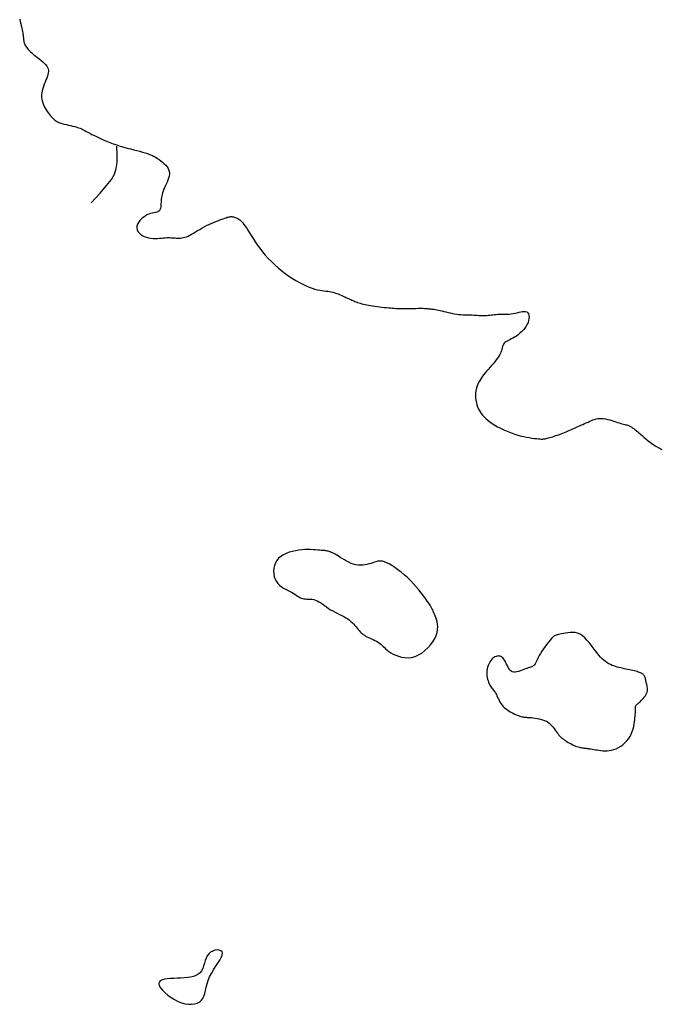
# Model space of a CAD drawing. Header units: millimetres. Extents: x 32690613 to 32693367, y 5343692 to 5344708.
# Tile 816 of 1009: x 32693037 to 32693060, y 5344236 to 5344272. Entities that reach past the tile are written whole.
import ezdxf

# ---------------------------------------------------------------- set-up
doc = ezdxf.new("R2010")
doc.units = ezdxf.units.MM
doc.header["$LTSCALE"] = 20
doc.layers.add('02-DGM_HL_491.50', color=72, linetype='Continuous')
doc.layers.add('02-DGM_HL_492.00', color=82, linetype='Continuous')

msp = doc.modelspace()

# ---------------------------------------------------------------- linework, layer by layer
at = {"layer": '02-DGM_HL_491.50', "elevation": 491.5, "flags": 128}
for points in [[(32693049.562, 5344249.282), (32693049.608, 5344249.245), (32693049.651, 5344249.204), (32693049.693, 5344249.162), (32693049.736, 5344249.118), (32693049.783, 5344249.072), (32693049.836, 5344249.025), (32693049.896, 5344248.978), (32693049.967, 5344248.931), (32693050.05, 5344248.884), (32693050.144, 5344248.841), (32693050.247, 5344248.804), (32693050.357, 5344248.775), (32693050.473, 5344248.757), (32693050.593, 5344248.753), (32693050.716, 5344248.766), (32693050.84, 5344248.798), (32693050.962, 5344248.851), (32693051.082, 5344248.922), (32693051.196, 5344249.008), (32693051.302, 5344249.107), (32693051.398, 5344249.214), (32693051.482, 5344249.326), (32693051.551, 5344249.44), (32693051.603, 5344249.553), (32693051.636, 5344249.662), (32693051.653, 5344249.766), (32693051.656, 5344249.864), (32693051.648, 5344249.956), (32693051.631, 5344250.043), (32693051.61, 5344250.122), (32693051.585, 5344250.195), (32693051.561, 5344250.261), (32693051.539, 5344250.319), (32693051.518, 5344250.372), (32693051.497, 5344250.422), (32693051.475, 5344250.471), (32693051.449, 5344250.522), (32693051.418, 5344250.577), (32693051.38, 5344250.639), (32693051.335, 5344250.71), (32693051.28, 5344250.792), (32693051.217, 5344250.883), (32693051.145, 5344250.982), (32693051.065, 5344251.087), (32693050.978, 5344251.195), (32693050.884, 5344251.306), (32693050.783, 5344251.417), (32693050.678, 5344251.527), (32693050.567, 5344251.633), (32693050.453, 5344251.735), (32693050.338, 5344251.831), (32693050.224, 5344251.919), (32693050.114, 5344251.999), (32693050.008, 5344252.068), (32693049.909, 5344252.127), (32693049.818, 5344252.172), (32693049.739, 5344252.203), (32693049.668, 5344252.222), (32693049.604, 5344252.231), (32693049.545, 5344252.23), (32693049.489, 5344252.222), (32693049.434, 5344252.208), (32693049.378, 5344252.189), (32693049.318, 5344252.169), (32693049.254, 5344252.148), (32693049.185, 5344252.127), (32693049.112, 5344252.108), (32693049.036, 5344252.093), (32693048.957, 5344252.083), (32693048.876, 5344252.079), (32693048.793, 5344252.082), (32693048.709, 5344252.095), (32693048.625, 5344252.118), (32693048.541, 5344252.148), (32693048.459, 5344252.186), (32693048.378, 5344252.228), (32693048.299, 5344252.273), (32693048.224, 5344252.318), (32693048.152, 5344252.363), (32693048.086, 5344252.404), (32693048.024, 5344252.441), (32693047.968, 5344252.473), (32693047.916, 5344252.501), (32693047.869, 5344252.524), (32693047.826, 5344252.544), (32693047.787, 5344252.561), (32693047.75, 5344252.574), (32693047.717, 5344252.584), (32693047.687, 5344252.592), (32693047.657, 5344252.599), (32693047.627, 5344252.603), (32693047.595, 5344252.606), (32693047.559, 5344252.609), (32693047.517, 5344252.612), (32693047.468, 5344252.616), (32693047.41, 5344252.62), (32693047.342, 5344252.626), (32693047.265, 5344252.632), (32693047.179, 5344252.637), (32693047.086, 5344252.641), (32693046.987, 5344252.643), (32693046.882, 5344252.641), (32693046.772, 5344252.634), (32693046.66, 5344252.623), (32693046.545, 5344252.604), (32693046.43, 5344252.579), (32693046.317, 5344252.547), (32693046.209, 5344252.506), (32693046.108, 5344252.457), (32693046.015, 5344252.399), (32693045.935, 5344252.332), (32693045.868, 5344252.254), (32693045.816, 5344252.167), (32693045.78, 5344252.071), (32693045.759, 5344251.971), (32693045.752, 5344251.869), (32693045.758, 5344251.767), (32693045.778, 5344251.668), (32693045.809, 5344251.576), (32693045.852, 5344251.493), (32693045.906, 5344251.421), (32693045.968, 5344251.359), (32693046.037, 5344251.306), (32693046.109, 5344251.259), (32693046.184, 5344251.218), (32693046.259, 5344251.181), (32693046.331, 5344251.146), (32693046.398, 5344251.111), (32693046.458, 5344251.076), (32693046.513, 5344251.04), (32693046.563, 5344251.005), (32693046.611, 5344250.973), (32693046.656, 5344250.943), (32693046.701, 5344250.916), (32693046.746, 5344250.895), (32693046.793, 5344250.879), (32693046.844, 5344250.87), (32693046.897, 5344250.866), (32693046.953, 5344250.864), (32693047.011, 5344250.863), (32693047.071, 5344250.861), (32693047.132, 5344250.855), (32693047.195, 5344250.845), (32693047.258, 5344250.826), (32693047.322, 5344250.799), (32693047.386, 5344250.765), (32693047.451, 5344250.724), (32693047.518, 5344250.678), (32693047.586, 5344250.629), (32693047.657, 5344250.579), (32693047.73, 5344250.529), (32693047.805, 5344250.481), (32693047.883, 5344250.435), (32693047.963, 5344250.392), (32693048.044, 5344250.351), (32693048.125, 5344250.311), (32693048.203, 5344250.271), (32693048.279, 5344250.231), (32693048.352, 5344250.189), (32693048.419, 5344250.146), (32693048.48, 5344250.101), (32693048.536, 5344250.053), (32693048.587, 5344250.004), (32693048.634, 5344249.955), (32693048.677, 5344249.907), (32693048.717, 5344249.859), (32693048.755, 5344249.813), (32693048.792, 5344249.769), (32693048.828, 5344249.728), (32693048.863, 5344249.69), (32693048.899, 5344249.654), (32693048.936, 5344249.621), (32693048.976, 5344249.59), (32693049.017, 5344249.561), (32693049.062, 5344249.533), (32693049.111, 5344249.506), (32693049.164, 5344249.48), (32693049.221, 5344249.455), (32693049.279, 5344249.429), (32693049.339, 5344249.403), (32693049.398, 5344249.376), (32693049.456, 5344249.347), (32693049.511, 5344249.316)], [(32693058.78, 5344247.026), (32693058.79, 5344247.042), (32693058.803, 5344247.057), (32693058.819, 5344247.072), (32693058.838, 5344247.088), (32693058.86, 5344247.106), (32693058.885, 5344247.127), (32693058.913, 5344247.151), (32693058.944, 5344247.178), (32693058.978, 5344247.211), (32693059.014, 5344247.247), (32693059.05, 5344247.286), (32693059.085, 5344247.329), (32693059.118, 5344247.374), (32693059.147, 5344247.42), (32693059.171, 5344247.467), (32693059.188, 5344247.515), (32693059.198, 5344247.562), (32693059.202, 5344247.609), (32693059.2, 5344247.655), (32693059.194, 5344247.7), (32693059.185, 5344247.744), (32693059.174, 5344247.787), (32693059.163, 5344247.828), (32693059.153, 5344247.868), (32693059.145, 5344247.905), (32693059.138, 5344247.941), (32693059.131, 5344247.975), (32693059.124, 5344248.007), (32693059.117, 5344248.037), (32693059.107, 5344248.065), (32693059.096, 5344248.091), (32693059.081, 5344248.115), (32693059.063, 5344248.137), (32693059.04, 5344248.157), (32693059.014, 5344248.175), (32693058.984, 5344248.192), (32693058.95, 5344248.208), (32693058.913, 5344248.223), (32693058.871, 5344248.237), (32693058.826, 5344248.251), (32693058.776, 5344248.265), (32693058.724, 5344248.278), (32693058.668, 5344248.292), (32693058.61, 5344248.305), (32693058.55, 5344248.318), (32693058.488, 5344248.332), (32693058.426, 5344248.345), (32693058.363, 5344248.358), (32693058.3, 5344248.371), (32693058.237, 5344248.385), (32693058.174, 5344248.4), (32693058.112, 5344248.416), (32693058.05, 5344248.434), (32693057.989, 5344248.455), (32693057.928, 5344248.478), (32693057.869, 5344248.505), (32693057.81, 5344248.537), (32693057.751, 5344248.572), (32693057.693, 5344248.613), (32693057.635, 5344248.661), (32693057.575, 5344248.715), (32693057.514, 5344248.776), (32693057.452, 5344248.846), (32693057.388, 5344248.925), (32693057.32, 5344249.012), (32693057.251, 5344249.106), (32693057.178, 5344249.202), (32693057.103, 5344249.298), (32693057.025, 5344249.388), (32693056.945, 5344249.471), (32693056.861, 5344249.541), (32693056.775, 5344249.597), (32693056.686, 5344249.635), (32693056.596, 5344249.656), (32693056.506, 5344249.665), (32693056.418, 5344249.663), (32693056.333, 5344249.654), (32693056.253, 5344249.64), (32693056.179, 5344249.624), (32693056.112, 5344249.61), (32693056.054, 5344249.599), (32693056.004, 5344249.589), (32693055.959, 5344249.579), (32693055.917, 5344249.567), (32693055.877, 5344249.549), (32693055.837, 5344249.525), (32693055.794, 5344249.491), (32693055.747, 5344249.446), (32693055.695, 5344249.387), (32693055.639, 5344249.318), (32693055.579, 5344249.24), (32693055.519, 5344249.157), (32693055.461, 5344249.072), (32693055.405, 5344248.987), (32693055.354, 5344248.904), (32693055.309, 5344248.828), (32693055.272, 5344248.76), (32693055.241, 5344248.7), (32693055.216, 5344248.647), (32693055.195, 5344248.601), (32693055.176, 5344248.562), (32693055.158, 5344248.528), (32693055.139, 5344248.5), (32693055.118, 5344248.476), (32693055.094, 5344248.456), (32693055.065, 5344248.439), (32693055.033, 5344248.424), (32693054.997, 5344248.411), (32693054.957, 5344248.397), (32693054.912, 5344248.383), (32693054.864, 5344248.366), (32693054.81, 5344248.347), (32693054.753, 5344248.325), (32693054.692, 5344248.3), (32693054.63, 5344248.277), (32693054.567, 5344248.256), (32693054.505, 5344248.24), (32693054.446, 5344248.232), (32693054.39, 5344248.233), (32693054.339, 5344248.245), (32693054.295, 5344248.271), (32693054.255, 5344248.307), (32693054.221, 5344248.353), (32693054.19, 5344248.405), (32693054.162, 5344248.46), (32693054.135, 5344248.517), (32693054.109, 5344248.573), (32693054.082, 5344248.624), (32693054.055, 5344248.67), (32693054.026, 5344248.71), (32693053.996, 5344248.743), (32693053.964, 5344248.77), (32693053.932, 5344248.791), (32693053.898, 5344248.805), (32693053.863, 5344248.813), (32693053.828, 5344248.815), (32693053.791, 5344248.81), (32693053.753, 5344248.799), (32693053.716, 5344248.783), (32693053.679, 5344248.761), (32693053.642, 5344248.733), (32693053.607, 5344248.7), (32693053.574, 5344248.663), (32693053.543, 5344248.62), (32693053.515, 5344248.573), (32693053.49, 5344248.522), (32693053.469, 5344248.467), (32693053.451, 5344248.41), (32693053.437, 5344248.351), (32693053.427, 5344248.289), (32693053.422, 5344248.227), (32693053.422, 5344248.165), (32693053.427, 5344248.103), (32693053.437, 5344248.041), (32693053.45, 5344247.982), (32693053.467, 5344247.924), (32693053.486, 5344247.869), (32693053.508, 5344247.818), (32693053.531, 5344247.771), (32693053.554, 5344247.729), (32693053.578, 5344247.693), (32693053.602, 5344247.66), (32693053.626, 5344247.63), (32693053.65, 5344247.601), (32693053.674, 5344247.573), (32693053.697, 5344247.542), (32693053.72, 5344247.509), (32693053.743, 5344247.471), (32693053.765, 5344247.427), (32693053.788, 5344247.379), (32693053.811, 5344247.326), (32693053.837, 5344247.272), (32693053.864, 5344247.216), (32693053.895, 5344247.159), (32693053.93, 5344247.104), (32693053.97, 5344247.051), (32693054.015, 5344247), (32693054.064, 5344246.953), (32693054.117, 5344246.909), (32693054.173, 5344246.868), (32693054.23, 5344246.831), (32693054.288, 5344246.796), (32693054.346, 5344246.765), (32693054.402, 5344246.737), (32693054.457, 5344246.712), (32693054.509, 5344246.69), (32693054.559, 5344246.671), (32693054.606, 5344246.655), (32693054.65, 5344246.642), (32693054.691, 5344246.631), (32693054.728, 5344246.622), (32693054.761, 5344246.616), (32693054.791, 5344246.612), (32693054.819, 5344246.61), (32693054.846, 5344246.608), (32693054.874, 5344246.607), (32693054.905, 5344246.606), (32693054.941, 5344246.605), (32693054.983, 5344246.602), (32693055.033, 5344246.597), (32693055.093, 5344246.591), (32693055.16, 5344246.581), (32693055.233, 5344246.568), (32693055.309, 5344246.551), (32693055.386, 5344246.531), (32693055.462, 5344246.506), (32693055.535, 5344246.476), (32693055.602, 5344246.44), (32693055.663, 5344246.4), (32693055.716, 5344246.354), (32693055.764, 5344246.305), (32693055.808, 5344246.255), (32693055.847, 5344246.203), (32693055.883, 5344246.151), (32693055.918, 5344246.101), (32693055.951, 5344246.054), (32693055.984, 5344246.01), (32693056.017, 5344245.97), (32693056.051, 5344245.932), (32693056.087, 5344245.897), (32693056.124, 5344245.864), (32693056.163, 5344245.832), (32693056.205, 5344245.801), (32693056.25, 5344245.77), (32693056.298, 5344245.739), (32693056.349, 5344245.708), (32693056.402, 5344245.678), (32693056.456, 5344245.65), (32693056.51, 5344245.623), (32693056.563, 5344245.598), (32693056.615, 5344245.576), (32693056.664, 5344245.558), (32693056.71, 5344245.543), (32693056.753, 5344245.531), (32693056.794, 5344245.521), (32693056.834, 5344245.514), (32693056.873, 5344245.508), (32693056.912, 5344245.503), (32693056.951, 5344245.499), (32693056.991, 5344245.494), (32693057.032, 5344245.489), (32693057.076, 5344245.483), (32693057.121, 5344245.477), (32693057.169, 5344245.47), (32693057.22, 5344245.462), (32693057.274, 5344245.453), (32693057.332, 5344245.444), (32693057.393, 5344245.435), (32693057.458, 5344245.424), (32693057.526, 5344245.415), (32693057.598, 5344245.407), (32693057.672, 5344245.403), (32693057.749, 5344245.404), (32693057.828, 5344245.41), (32693057.909, 5344245.423), (32693057.991, 5344245.445), (32693058.074, 5344245.477), (32693058.157, 5344245.518), (32693058.238, 5344245.567), (32693058.316, 5344245.624), (32693058.39, 5344245.689), (32693058.458, 5344245.76), (32693058.52, 5344245.837), (32693058.573, 5344245.92), (32693058.617, 5344246.007), (32693058.653, 5344246.098), (32693058.682, 5344246.189), (32693058.704, 5344246.279), (32693058.72, 5344246.367), (32693058.733, 5344246.45), (32693058.742, 5344246.526), (32693058.749, 5344246.594), (32693058.755, 5344246.652), (32693058.76, 5344246.7), (32693058.764, 5344246.741), (32693058.767, 5344246.775), (32693058.769, 5344246.804), (32693058.77, 5344246.829), (32693058.771, 5344246.852), (32693058.77, 5344246.873), (32693058.769, 5344246.894), (32693058.768, 5344246.914), (32693058.767, 5344246.934), (32693058.766, 5344246.954), (32693058.767, 5344246.973), (32693058.769, 5344246.992), (32693058.773, 5344247.01)]]:
    msp.add_lwpolyline(points, close=True, dxfattribs=at)
at = {"layer": '02-DGM_HL_492.00', "elevation": 492, "flags": 128}
for points in [[(32693036.621, 5344271.728), (32693036.641, 5344271.644), (32693036.66, 5344271.562), (32693036.677, 5344271.484), (32693036.693, 5344271.411), (32693036.707, 5344271.345), (32693036.718, 5344271.287), (32693036.728, 5344271.237), (32693036.736, 5344271.193), (32693036.742, 5344271.154), (32693036.747, 5344271.121), (32693036.751, 5344271.09), (32693036.755, 5344271.062), (32693036.757, 5344271.035), (32693036.76, 5344271.009), (32693036.762, 5344270.983), (32693036.765, 5344270.957), (32693036.769, 5344270.931), (32693036.774, 5344270.903), (32693036.781, 5344270.876), (32693036.791, 5344270.847), (32693036.803, 5344270.817), (32693036.818, 5344270.785), (32693036.837, 5344270.752), (32693036.861, 5344270.717), (32693036.889, 5344270.68), (32693036.922, 5344270.641), (32693036.961, 5344270.6), (32693037.007, 5344270.556), (32693037.059, 5344270.51), (32693037.119, 5344270.461), (32693037.183, 5344270.409), (32693037.251, 5344270.356), (32693037.319, 5344270.302), (32693037.386, 5344270.248), (32693037.449, 5344270.194), (32693037.505, 5344270.141), (32693037.554, 5344270.09), (32693037.593, 5344270.04), (32693037.621, 5344269.992), (32693037.64, 5344269.944), (32693037.651, 5344269.896), (32693037.653, 5344269.845), (32693037.648, 5344269.793), (32693037.636, 5344269.736), (32693037.618, 5344269.675), (32693037.594, 5344269.609), (32693037.566, 5344269.539), (32693037.536, 5344269.465), (32693037.505, 5344269.388), (32693037.476, 5344269.31), (32693037.45, 5344269.231), (32693037.428, 5344269.152), (32693037.414, 5344269.074), (32693037.407, 5344268.999), (32693037.408, 5344268.925), (32693037.416, 5344268.853), (32693037.43, 5344268.783), (32693037.45, 5344268.715), (32693037.475, 5344268.649), (32693037.504, 5344268.585), (32693037.537, 5344268.523), (32693037.573, 5344268.463), (32693037.611, 5344268.405), (32693037.651, 5344268.35), (32693037.692, 5344268.298), (32693037.733, 5344268.249), (32693037.773, 5344268.204), (32693037.812, 5344268.164), (32693037.849, 5344268.128), (32693037.884, 5344268.097), (32693037.918, 5344268.07), (32693037.952, 5344268.048), (32693037.987, 5344268.028), (32693038.025, 5344268.01), (32693038.067, 5344267.995), (32693038.115, 5344267.98), (32693038.17, 5344267.965), (32693038.232, 5344267.95), (32693038.301, 5344267.934), (32693038.374, 5344267.918), (32693038.45, 5344267.901), (32693038.526, 5344267.883), (32693038.601, 5344267.864), (32693038.673, 5344267.844), (32693038.739, 5344267.823), (32693038.8, 5344267.8), (32693038.855, 5344267.776), (32693038.908, 5344267.75), (32693038.961, 5344267.722), (32693039.017, 5344267.691), (32693039.076, 5344267.657), (32693039.143, 5344267.62), (32693039.219, 5344267.58), (32693039.306, 5344267.536), (32693039.403, 5344267.489), (32693039.508, 5344267.44), (32693039.621, 5344267.39), (32693039.739, 5344267.341), (32693039.861, 5344267.292), (32693039.987, 5344267.245), (32693040.113, 5344267.202), (32693040.24, 5344267.161), (32693040.365, 5344267.125), (32693040.488, 5344267.091), (32693040.609, 5344267.059), (32693040.725, 5344267.03), (32693040.836, 5344267.001), (32693040.942, 5344266.973), (32693041.041, 5344266.946), (32693041.132, 5344266.918), (32693041.216, 5344266.89), (32693041.295, 5344266.86), (32693041.368, 5344266.828), (32693041.438, 5344266.795), (32693041.505, 5344266.759), (32693041.57, 5344266.72), (32693041.635, 5344266.677), (32693041.699, 5344266.631), (32693041.761, 5344266.581), (32693041.82, 5344266.527), (32693041.874, 5344266.471), (32693041.921, 5344266.411), (32693041.96, 5344266.349), (32693041.987, 5344266.284), (32693042.003, 5344266.216), (32693042.005, 5344266.147), (32693041.996, 5344266.076), (32693041.977, 5344266.004), (32693041.952, 5344265.933), (32693041.921, 5344265.862), (32693041.888, 5344265.792), (32693041.855, 5344265.724), (32693041.825, 5344265.659), (32693041.798, 5344265.597), (32693041.776, 5344265.537), (32693041.757, 5344265.48), (32693041.742, 5344265.424), (32693041.73, 5344265.369), (32693041.721, 5344265.315), (32693041.714, 5344265.26), (32693041.709, 5344265.204), (32693041.706, 5344265.147), (32693041.703, 5344265.09), (32693041.699, 5344265.034), (32693041.693, 5344264.98), (32693041.684, 5344264.93), (32693041.67, 5344264.886), (32693041.65, 5344264.848), (32693041.624, 5344264.817), (32693041.59, 5344264.795), (32693041.548, 5344264.779), (32693041.501, 5344264.768), (32693041.447, 5344264.758), (32693041.389, 5344264.747), (32693041.327, 5344264.733), (32693041.262, 5344264.712), (32693041.196, 5344264.684), (32693041.128, 5344264.644), (32693041.062, 5344264.596), (32693040.999, 5344264.54), (32693040.943, 5344264.479), (32693040.896, 5344264.414), (32693040.859, 5344264.347), (32693040.837, 5344264.28), (32693040.83, 5344264.214), (32693040.842, 5344264.152), (32693040.87, 5344264.093), (32693040.912, 5344264.039), (32693040.966, 5344263.991), (32693041.029, 5344263.948), (32693041.1, 5344263.912), (32693041.176, 5344263.882), (32693041.256, 5344263.861), (32693041.336, 5344263.847), (32693041.416, 5344263.84), (32693041.495, 5344263.838), (32693041.573, 5344263.841), (32693041.649, 5344263.846), (32693041.722, 5344263.853), (32693041.791, 5344263.86), (32693041.856, 5344263.865), (32693041.916, 5344263.868), (32693041.971, 5344263.869), (32693042.023, 5344263.868), (32693042.073, 5344263.865), (32693042.12, 5344263.862), (32693042.166, 5344263.858), (32693042.211, 5344263.855), (32693042.257, 5344263.852), (32693042.303, 5344263.85), (32693042.351, 5344263.85), (32693042.4, 5344263.853), (32693042.451, 5344263.858), (32693042.504, 5344263.868), (32693042.559, 5344263.881), (32693042.616, 5344263.9), (32693042.676, 5344263.924), (32693042.739, 5344263.955), (32693042.805, 5344263.99), (32693042.874, 5344264.03), (32693042.945, 5344264.073), (32693043.019, 5344264.118), (32693043.095, 5344264.164), (32693043.174, 5344264.21), (32693043.256, 5344264.255), (32693043.339, 5344264.298), (32693043.424, 5344264.338), (32693043.509, 5344264.376), (32693043.592, 5344264.412), (32693043.673, 5344264.445), (32693043.75, 5344264.475), (32693043.822, 5344264.503), (32693043.887, 5344264.527), (32693043.945, 5344264.549), (32693043.996, 5344264.568), (32693044.042, 5344264.584), (32693044.082, 5344264.598), (32693044.119, 5344264.608), (32693044.153, 5344264.616), (32693044.186, 5344264.621), (32693044.217, 5344264.624), (32693044.248, 5344264.624), (32693044.28, 5344264.621), (32693044.311, 5344264.616), (32693044.343, 5344264.608), (32693044.374, 5344264.597), (32693044.406, 5344264.584), (32693044.438, 5344264.568), (32693044.47, 5344264.55), (32693044.502, 5344264.529), (32693044.535, 5344264.504), (32693044.569, 5344264.475), (32693044.605, 5344264.439), (32693044.643, 5344264.396), (32693044.683, 5344264.345), (32693044.727, 5344264.285), (32693044.775, 5344264.215), (32693044.827, 5344264.133), (32693044.884, 5344264.041), (32693044.946, 5344263.941), (32693045.014, 5344263.833), (32693045.088, 5344263.72), (32693045.168, 5344263.603), (32693045.256, 5344263.483), (32693045.35, 5344263.361), (32693045.453, 5344263.24), (32693045.562, 5344263.121), (32693045.677, 5344263.003), (32693045.796, 5344262.889), (32693045.92, 5344262.779), (32693046.046, 5344262.673), (32693046.174, 5344262.574), (32693046.302, 5344262.481), (32693046.43, 5344262.396), (32693046.557, 5344262.319), (32693046.682, 5344262.25), (32693046.804, 5344262.188), (32693046.921, 5344262.134), (32693047.033, 5344262.088), (32693047.139, 5344262.049), (32693047.238, 5344262.017), (32693047.329, 5344261.993), (32693047.413, 5344261.975), (32693047.49, 5344261.962), (32693047.563, 5344261.952), (32693047.632, 5344261.944), (32693047.698, 5344261.936), (32693047.762, 5344261.927), (32693047.825, 5344261.915), (32693047.888, 5344261.9), (32693047.951, 5344261.882), (32693048.012, 5344261.862), (32693048.072, 5344261.84), (32693048.128, 5344261.817), (32693048.182, 5344261.794), (32693048.232, 5344261.772), (32693048.277, 5344261.752), (32693048.317, 5344261.734), (32693048.352, 5344261.718), (32693048.385, 5344261.703), (32693048.415, 5344261.69), (32693048.443, 5344261.677), (32693048.472, 5344261.664), (32693048.501, 5344261.651), (32693048.531, 5344261.637), (32693048.564, 5344261.622), (32693048.6, 5344261.606), (32693048.639, 5344261.59), (32693048.68, 5344261.572), (32693048.723, 5344261.555), (32693048.77, 5344261.538), (32693048.819, 5344261.521), (32693048.87, 5344261.504), (32693048.924, 5344261.489), (32693048.981, 5344261.473), (32693049.041, 5344261.459), (32693049.104, 5344261.445), (32693049.171, 5344261.432), (32693049.241, 5344261.42), (32693049.315, 5344261.408), (32693049.393, 5344261.397), (32693049.475, 5344261.387), (32693049.56, 5344261.377), (32693049.646, 5344261.368), (32693049.732, 5344261.359), (32693049.815, 5344261.351), (32693049.894, 5344261.344), (32693049.968, 5344261.338), (32693050.035, 5344261.332), (32693050.094, 5344261.327), (32693050.146, 5344261.323), (32693050.194, 5344261.319), (32693050.239, 5344261.317), (32693050.284, 5344261.315), (32693050.331, 5344261.313), (32693050.382, 5344261.313), (32693050.439, 5344261.313), (32693050.503, 5344261.314), (32693050.574, 5344261.316), (32693050.649, 5344261.318), (32693050.726, 5344261.32), (32693050.804, 5344261.322), (32693050.88, 5344261.323), (32693050.951, 5344261.325), (32693051.018, 5344261.325), (32693051.076, 5344261.325), (32693051.129, 5344261.324), (32693051.175, 5344261.322), (32693051.218, 5344261.32), (32693051.257, 5344261.317), (32693051.294, 5344261.314), (32693051.33, 5344261.311), (32693051.366, 5344261.307), (32693051.403, 5344261.303), (32693051.442, 5344261.299), (32693051.484, 5344261.294), (32693051.528, 5344261.288), (32693051.576, 5344261.28), (32693051.627, 5344261.271), (32693051.683, 5344261.26), (32693051.743, 5344261.247), (32693051.809, 5344261.231), (32693051.879, 5344261.214), (32693051.953, 5344261.196), (32693052.029, 5344261.177), (32693052.107, 5344261.159), (32693052.185, 5344261.142), (32693052.264, 5344261.127), (32693052.342, 5344261.114), (32693052.418, 5344261.105), (32693052.492, 5344261.098), (32693052.564, 5344261.094), (32693052.634, 5344261.091), (32693052.703, 5344261.09), (32693052.77, 5344261.089), (32693052.835, 5344261.087), (32693052.899, 5344261.085), (32693052.961, 5344261.082), (32693053.021, 5344261.078), (32693053.08, 5344261.074), (32693053.138, 5344261.069), (32693053.195, 5344261.066), (32693053.251, 5344261.063), (32693053.307, 5344261.062), (32693053.363, 5344261.063), (32693053.418, 5344261.066), (32693053.474, 5344261.072), (32693053.53, 5344261.078), (32693053.587, 5344261.085), (32693053.644, 5344261.093), (32693053.703, 5344261.1), (32693053.763, 5344261.106), (32693053.824, 5344261.11), (32693053.888, 5344261.112), (32693053.953, 5344261.113), (32693054.019, 5344261.113), (32693054.087, 5344261.113), (32693054.156, 5344261.115), (32693054.226, 5344261.119), (32693054.297, 5344261.125), (32693054.368, 5344261.136), (32693054.44, 5344261.15), (32693054.511, 5344261.167), (32693054.581, 5344261.184), (32693054.647, 5344261.199), (32693054.709, 5344261.21), (32693054.766, 5344261.214), (32693054.816, 5344261.209), (32693054.859, 5344261.193), (32693054.893, 5344261.165), (32693054.918, 5344261.125), (32693054.934, 5344261.076), (32693054.941, 5344261.019), (32693054.939, 5344260.956), (32693054.927, 5344260.888), (32693054.906, 5344260.818), (32693054.876, 5344260.748), (32693054.837, 5344260.679), (32693054.79, 5344260.611), (32693054.736, 5344260.546), (32693054.678, 5344260.484), (32693054.615, 5344260.427), (32693054.551, 5344260.374), (32693054.486, 5344260.326), (32693054.423, 5344260.285), (32693054.361, 5344260.25), (32693054.303, 5344260.22), (32693054.248, 5344260.194), (32693054.197, 5344260.17), (32693054.15, 5344260.147), (32693054.109, 5344260.123), (32693054.074, 5344260.097), (32693054.045, 5344260.067), (32693054.023, 5344260.033), (32693054.005, 5344259.993), (32693053.991, 5344259.948), (32693053.977, 5344259.899), (32693053.963, 5344259.847), (32693053.945, 5344259.79), (32693053.923, 5344259.731), (32693053.894, 5344259.668), (32693053.857, 5344259.603), (32693053.812, 5344259.536), (32693053.761, 5344259.468), (32693053.706, 5344259.399), (32693053.648, 5344259.33), (32693053.589, 5344259.261), (32693053.529, 5344259.193), (32693053.471, 5344259.128), (32693053.416, 5344259.064), (32693053.364, 5344259.002), (32693053.315, 5344258.942), (32693053.27, 5344258.883), (32693053.228, 5344258.825), (32693053.189, 5344258.766), (32693053.155, 5344258.708), (32693053.124, 5344258.649), (32693053.097, 5344258.59), (32693053.074, 5344258.529), (32693053.054, 5344258.468), (32693053.039, 5344258.406), (32693053.027, 5344258.344), (32693053.019, 5344258.282), (32693053.015, 5344258.219), (32693053.014, 5344258.157), (32693053.016, 5344258.094), (32693053.023, 5344258.032), (32693053.033, 5344257.97), (32693053.047, 5344257.908), (32693053.065, 5344257.846), (32693053.087, 5344257.784), (32693053.114, 5344257.723), (32693053.146, 5344257.661), (32693053.182, 5344257.6), (32693053.223, 5344257.539), (32693053.27, 5344257.479), (32693053.324, 5344257.418), (32693053.385, 5344257.358), (32693053.453, 5344257.298), (32693053.529, 5344257.239), (32693053.615, 5344257.179), (32693053.709, 5344257.121), (32693053.811, 5344257.063), (32693053.92, 5344257.007), (32693054.033, 5344256.953), (32693054.15, 5344256.902), (32693054.269, 5344256.855), (32693054.389, 5344256.812), (32693054.507, 5344256.773), (32693054.624, 5344256.74), (32693054.736, 5344256.713), (32693054.844, 5344256.689), (32693054.946, 5344256.67), (32693055.042, 5344256.655), (32693055.129, 5344256.643), (32693055.207, 5344256.634), (32693055.276, 5344256.628), (32693055.333, 5344256.623), (32693055.381, 5344256.621), (32693055.423, 5344256.621), (32693055.459, 5344256.623), (32693055.492, 5344256.626), (32693055.525, 5344256.632), (32693055.559, 5344256.64), (32693055.596, 5344256.649), (32693055.639, 5344256.661), (32693055.686, 5344256.674), (32693055.738, 5344256.689), (32693055.792, 5344256.705), (32693055.85, 5344256.723), (32693055.909, 5344256.743), (32693055.97, 5344256.764), (32693056.032, 5344256.786), (32693056.094, 5344256.809), (32693056.155, 5344256.834), (32693056.217, 5344256.859), (32693056.28, 5344256.885), (32693056.343, 5344256.912), (32693056.406, 5344256.94), (32693056.471, 5344256.969), (32693056.536, 5344256.998), (32693056.602, 5344257.028), (32693056.669, 5344257.057), (32693056.737, 5344257.088), (32693056.804, 5344257.117), (32693056.87, 5344257.147), (32693056.936, 5344257.176), (32693057, 5344257.205), (32693057.063, 5344257.233), (32693057.123, 5344257.26), (32693057.182, 5344257.285), (32693057.241, 5344257.308), (32693057.299, 5344257.327), (32693057.359, 5344257.343), (32693057.42, 5344257.354), (32693057.484, 5344257.36), (32693057.55, 5344257.36), (32693057.621, 5344257.354), (32693057.694, 5344257.342), (32693057.769, 5344257.325), (32693057.844, 5344257.306), (32693057.919, 5344257.284), (32693057.992, 5344257.262), (32693058.062, 5344257.24), (32693058.128, 5344257.219), (32693058.188, 5344257.201), (32693058.244, 5344257.185), (32693058.295, 5344257.171), (32693058.342, 5344257.159), (32693058.384, 5344257.147), (32693058.422, 5344257.137), (32693058.457, 5344257.126), (32693058.489, 5344257.116), (32693058.518, 5344257.105), (32693058.544, 5344257.093), (32693058.569, 5344257.081), (32693058.591, 5344257.069), (32693058.613, 5344257.056), (32693058.634, 5344257.042), (32693058.655, 5344257.028), (32693058.676, 5344257.014), (32693058.698, 5344256.998), (32693058.721, 5344256.982), (32693058.748, 5344256.963), (32693058.777, 5344256.94), (32693058.811, 5344256.914), (32693058.85, 5344256.882), (32693058.895, 5344256.845), (32693058.946, 5344256.8), (32693059.006, 5344256.748), (32693059.072, 5344256.689), (32693059.146, 5344256.626), (32693059.227, 5344256.561), (32693059.314, 5344256.494), (32693059.407, 5344256.427), (32693059.505, 5344256.362), (32693059.609, 5344256.302), (32693059.718, 5344256.246)], [(32693039.194, 5344265.122), (32693039.51, 5344265.467), (32693039.748, 5344265.738), (32693039.917, 5344265.96), (32693040.029, 5344266.156), (32693040.094, 5344266.35), (32693040.122, 5344266.566), (32693040.126, 5344266.828), (32693040.115, 5344267.16)]]:
    msp.add_lwpolyline(points, dxfattribs=at)
msp.add_lwpolyline([(32693043.918, 5344238.12), (32693043.901, 5344238.174), (32693043.86, 5344238.211), (32693043.799, 5344238.232), (32693043.726, 5344238.237), (32693043.645, 5344238.226), (32693043.563, 5344238.2), (32693043.486, 5344238.157), (32693043.419, 5344238.1), (32693043.366, 5344238.028), (32693043.326, 5344237.945), (32693043.293, 5344237.855), (32693043.265, 5344237.76), (32693043.237, 5344237.666), (32693043.204, 5344237.576), (32693043.164, 5344237.493), (32693043.111, 5344237.421), (32693043.044, 5344237.363), (32693042.962, 5344237.319), (32693042.868, 5344237.285), (32693042.763, 5344237.261), (32693042.651, 5344237.245), (32693042.532, 5344237.234), (32693042.41, 5344237.227), (32693042.285, 5344237.222), (32693042.161, 5344237.217), (32693042.041, 5344237.21), (32693041.928, 5344237.199), (32693041.828, 5344237.183), (32693041.744, 5344237.16), (32693041.679, 5344237.128), (32693041.638, 5344237.085), (32693041.626, 5344237.029), (32693041.643, 5344236.96), (32693041.689, 5344236.881), (32693041.758, 5344236.794), (32693041.847, 5344236.704), (32693041.951, 5344236.615), (32693042.067, 5344236.53), (32693042.191, 5344236.454), (32693042.318, 5344236.389), (32693042.445, 5344236.339), (32693042.569, 5344236.305), (32693042.688, 5344236.286), (32693042.801, 5344236.283), (32693042.906, 5344236.295), (32693043.001, 5344236.322), (32693043.083, 5344236.364), (32693043.151, 5344236.422), (32693043.203, 5344236.494), (32693043.243, 5344236.579), (32693043.275, 5344236.676), (32693043.303, 5344236.782), (32693043.331, 5344236.896), (32693043.362, 5344237.016), (32693043.401, 5344237.141), (32693043.451, 5344237.267), (32693043.515, 5344237.395), (32693043.59, 5344237.52), (32693043.668, 5344237.642), (32693043.745, 5344237.758), (32693043.814, 5344237.866), (32693043.869, 5344237.964), (32693043.906, 5344238.049)], close=True, dxfattribs=at)

doc.saveas('drawing.dxf')
